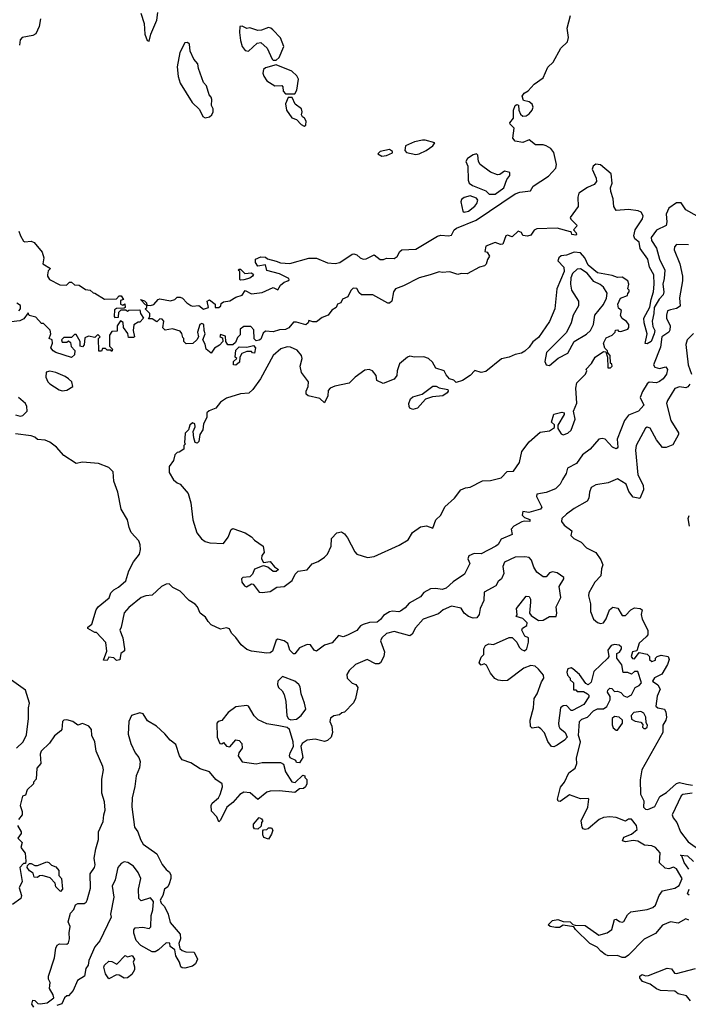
# Model space of a CAD drawing. Extents: x 2380107 to 2585170, y 384273 to 546161.
# Tile 302 of 331: x 2549551 to 2553861, y 471154 to 477499. Entities that reach past the tile are written whole.
import ezdxf

# ---------------------------------------------------------------- set-up
doc = ezdxf.new("R2010")
doc.units = 0

msp = doc.modelspace()

# ---------------------------------------------------------------- linework, layer by layer
at = {"layer": '0CON05XD'}
for points in [[(2550385, 477360), (2550396, 477405), (2550434.4, 477495), (2550441.2, 477545)], [(2549686, 477505), (2549676, 477455), (2549655, 477407.5), (2549635, 477396.2), (2549566.2, 477383.8), (2549555, 477370), (2549550, 477335)], [(2553705, 475830), (2553696.8, 475795), (2553702.1, 475745), (2553698.2, 475725), (2553672.1, 475697.9), (2553640.8, 475645), (2553638.9, 475605), (2553626.9, 475555), (2553631.4, 475521.4), (2553644, 475495), (2553641.4, 475475), (2553622, 475425), (2553595, 475408.8), (2553582, 475412), (2553596, 475475), (2553575.5, 475545), (2553573.8, 475575), (2553613.6, 475646.4), (2553620.4, 475695), (2553637.3, 475745), (2553640.4, 475795), (2553638.1, 475855), (2553610.9, 475905), (2553599.5, 475955), (2553551.2, 476025), (2553543.3, 476065), (2553516.7, 476086.7), (2553510, 476105), (2553518.9, 476145), (2553565.4, 476215), (2553569.6, 476235), (2553557.6, 476257.6), (2553537.9, 476267.9), (2553474.6, 476275.5), (2553395, 476270), (2553380, 476295), (2553376.2, 476345), (2553362, 476392), (2553360, 476415), (2553370, 476445), (2553364.4, 476505), (2553295, 476564), (2553265, 476567.5), (2553246.7, 476555), (2553240, 476535), (2553267.3, 476477.3), (2553268.8, 476455), (2553254.1, 476435.9), (2553211.7, 476418.3), (2553155, 476380), (2553148.8, 476355), (2553150, 476295), (2553100, 476225), (2553103.6, 476213.6), (2553142.5, 476175), (2553140, 476165), (2553120, 476145), (2553137.5, 476125), (2553140, 476115), (2553135, 476110), (2553110, 476115), (2553108.3, 476128.3), (2553101.7, 476131.7), (2553016.2, 476156.2), (2552885, 476152), (2552867.3, 476142.7), (2552845, 476111.2), (2552825, 476103.3), (2552795, 476107.5), (2552785, 476127.5), (2552763.6, 476136.4), (2552725, 476100), (2552695, 476110), (2552685, 476106.7), (2552665, 476052.5), (2552650.7, 476050.7), (2552615, 476063.3), (2552555, 476040), (2552550, 476005), (2552565, 476000), (2552580, 475975), (2552566.4, 475953.6), (2552557.7, 475922.3), (2552547.7, 475912.3), (2552515, 475904), (2552435, 475862), (2552396.4, 475863.6), (2552375, 475856.7), (2552323.6, 475873.6), (2552275, 475868.8), (2552255, 475873.8), (2552197.5, 475855), (2552126.7, 475835), (2552025, 475782.9), (2551973.3, 475765), (2551960, 475745), (2551950, 475685), (2551935, 475672.5), (2551925, 475672.5), (2551826.4, 475726.4), (2551755, 475726.7), (2551739.3, 475739.3), (2551725, 475766.7), (2551700.4, 475769.5), (2551685, 475752.5), (2551666.4, 475713.6), (2551631.7, 475698.3), (2551620, 475675), (2551600, 475665), (2551590, 475645), (2551563.6, 475626.4), (2551538.8, 475595), (2551500.3, 475579.7), (2551465, 475551.2), (2551440.7, 475550.7), (2551415, 475560), (2551410, 475545), (2551395, 475533.3), (2551335, 475550), (2551315, 475550), (2551285, 475513.3), (2551265, 475501.2), (2551225, 475500), (2551185, 475487.5), (2551135, 475492.5), (2551121.2, 475478.8), (2551105, 475440), (2551095, 475432.5), (2551075, 475430), (2551063, 475443), (2551059.3, 475499.3), (2551041.7, 475521.7), (2550995, 475522.5), (2550972.5, 475505), (2550971.7, 475468.3), (2550955, 475450), (2550942.5, 475417.5), (2550925, 475402.5), (2550893.3, 475403.3), (2550880, 475425), (2550878.3, 475458.3), (2550845, 475470), (2550840, 475455), (2550858.3, 475448.3), (2550860, 475425), (2550839.3, 475400.7), (2550807, 475383), (2550785, 475350), (2550752.5, 475375), (2550747, 475407), (2550732.5, 475435), (2550747.5, 475475), (2550740, 475495), (2550737.5, 475535), (2550725, 475540), (2550712.5, 475535), (2550697.5, 475485), (2550702.5, 475455), (2550692.5, 475435), (2550667, 475413), (2550625, 475410), (2550610, 475425), (2550610, 475445), (2550601.7, 475451.7), (2550597, 475477), (2550585, 475492.5), (2550535, 475506.7), (2550488.3, 475498.3), (2550473, 475513), (2550480, 475555), (2550468.3, 475568.3), (2550455, 475570), (2550435, 475552.5), (2550405, 475570), (2550381.7, 475571.7), (2550390, 475585), (2550390, 475605), (2550360, 475635), (2550370, 475645), (2550370, 475660), (2550361.7, 475661.7), (2550330, 475695), (2550355, 475687.5), (2550367.5, 475675), (2550370, 475660), (2550395, 475656.7), (2550415, 475662.5), (2550443.3, 475695), (2550455, 475700), (2550523.6, 475686.4), (2550550, 475695), (2550565, 475710), (2550585, 475710), (2550600, 475705), (2550627.5, 475675), (2550655, 475657.5), (2550665, 475652.5), (2550705, 475657.5), (2550735, 475633.3), (2550767.5, 475645), (2550760, 475685), (2550775, 475692.5), (2550810, 475665), (2550810, 475645), (2550835, 475643.8), (2550846.7, 475655), (2550850.7, 475669.3), (2550865, 475680), (2550905, 475686.7), (2550945, 475711.2), (2550985, 475722.5), (2551005, 475752.5), (2551045, 475731.2), (2551115, 475740), (2551185, 475772), (2551215, 475757.5), (2551232.3, 475787.7), (2551255, 475807.5), (2551280, 475815), (2551287, 475823), (2551285, 475830), (2551225, 475861.2), (2551143, 475883), (2551135, 475920), (2551085, 475910), (2551070, 475935), (2551070, 475955), (2551105, 475970), (2551135, 475967.5), (2551148.3, 475958.3), (2551205, 475942.5), (2551231.7, 475931.7), (2551291.7, 475928.3), (2551415, 475962), (2551465, 475962), (2551535, 475931.1), (2551585, 475928.6), (2551615.6, 475934.4), (2551693, 475987), (2551705, 475988.8), (2551725, 475983.8), (2551745, 475963.8), (2551765, 475955.8), (2551785, 475957.5), (2551835, 475983.3), (2551875, 475952.5), (2551895, 475952.5), (2551915, 475962.5), (2551965, 475960), (2551985, 475973.3), (2552001.2, 476005), (2552015, 476016), (2552105, 476019.2), (2552245, 476104.6), (2552265, 476110.4), (2552314.2, 476105.8), (2552335, 476110), (2552352.5, 476145), (2552365.8, 476155), (2552493.7, 476206.3), (2552745, 476376.7), (2552775, 476387.1), (2552842.5, 476395), (2552861.2, 476425), (2552959.2, 476490.8), (2553007.9, 476542.1), (2553011.8, 476565), (2552995, 476643.8), (2552975, 476668.1), (2552945, 476686.9), (2552925, 476692.9), (2552875, 476691.5), (2552835, 476724.2), (2552795, 476708.2), (2552743.8, 476715), (2552730, 476735), (2552739.2, 476799.2), (2552712.5, 476825), (2552710, 476835), (2552733.3, 476865), (2552733.3, 476915), (2552743.8, 476945), (2552755, 476952.5), (2552767, 476947), (2552767.5, 476915), (2552779.3, 476889.3), (2552795, 476876.7), (2552815, 476880), (2552835, 476892), (2552854, 476915), (2552861.2, 476935), (2552853.3, 476955), (2552835, 476970), (2552797.5, 476977.5), (2552790, 477005), (2552802.5, 477025), (2552829.4, 477040.6), (2552867.6, 477082.4), (2552925, 477123.8), (2552955, 477193.8), (2552988.8, 477225), (2553040, 477315), (2553081.4, 477355), (2553087.5, 477385), (2553080, 477445), (2553101.8, 477525)], [(2550330.9, 477540.9), (2550352.5, 477475), (2550356.7, 477405), (2550372.5, 477365), (2550385, 477360)], [(2551205, 477237.5), (2551222.5, 477255), (2551253.8, 477325), (2551232.3, 477382.3), (2551183, 477433), (2551170, 477445), (2551155, 477447.5), (2551109.3, 477430.7), (2551085, 477430), (2551035, 477446.7), (2551015, 477442.5), (2550985, 477457.5), (2550970, 477455), (2550967, 477417), (2550973.8, 477365), (2550984, 477325), (2551005, 477300), (2551025, 477296.7), (2551082.5, 477347.5), (2551105, 477351.2), (2551145.8, 477315.8), (2551177.5, 477245), (2551185, 477237.5), (2551205, 477237.5)], [(2550747, 476867), (2550775, 476872.5), (2550790, 476885), (2550797.5, 476905), (2550797.5, 476925), (2550786.7, 476945), (2550790, 476985), (2550785, 477000), (2550773.3, 477015), (2550755, 477072.5), (2550736.7, 477095), (2550703.8, 477185), (2550700, 477215), (2550673.3, 477245), (2550650, 477295), (2550645, 477340), (2550631.7, 477351.7), (2550615, 477350), (2550583, 477287), (2550566, 477196), (2550571.7, 477131.7), (2550585, 477090), (2550662.5, 476965), (2550710.7, 476920.7), (2550732.5, 476875), (2550747, 476867)], [(2551325, 477020), (2551336.7, 477045), (2551347.5, 477115), (2551336.4, 477136.4), (2551305, 477167.5), (2551205, 477207.5), (2551135, 477188.8), (2551121.7, 477178.3), (2551118.8, 477155), (2551124, 477135), (2551145, 477104), (2551195, 477073.3), (2551240, 477075), (2551246.7, 477065), (2551248.3, 477038.3), (2551265, 477020), (2551325, 477020)], [(2551385, 476813.3), (2551395, 476820), (2551396.7, 476845), (2551387.5, 476865), (2551373.3, 476873.3), (2551367.5, 476885), (2551372.5, 476905), (2551367.5, 476925), (2551326.7, 476955), (2551308.3, 476998.3), (2551281.7, 476998.3), (2551263.9, 476956.1), (2551270, 476915), (2551305, 476866), (2551336.2, 476856.2), (2551365, 476823.3), (2551385, 476813.3)], [(2552105, 476630.8), (2552125, 476634.3), (2552171.2, 476655), (2552213.3, 476685), (2552226.2, 476706.2), (2552165, 476723.3), (2552147, 476723), (2552095, 476712), (2552037.5, 476685), (2552032.5, 476655), (2552043.9, 476643.9), (2552105, 476630.8)], [(2551885, 476618.8), (2551915, 476623.8), (2551955, 476640), (2551955, 476650), (2551935, 476662.5), (2551875, 476650), (2551860, 476635), (2551885, 476618.8)], [(2552615, 476374.4), (2552671.1, 476415), (2552690.7, 476469.3), (2552710, 476495), (2552710, 476515), (2552675, 476522), (2552645, 476501.2), (2552631.2, 476498.8), (2552585, 476516.5), (2552519.2, 476565), (2552508, 476585), (2552503.3, 476625), (2552495, 476633.3), (2552475, 476628.8), (2552436.7, 476605), (2552426.7, 476585), (2552440, 476555), (2552441.4, 476465), (2552448, 476445), (2552469.3, 476429.3), (2552555, 476396), (2552577.5, 476375), (2552615, 476374.4)], [(2552415, 476258.8), (2552445, 476264.5), (2552485, 476296), (2552498.6, 476315), (2552503.8, 476335), (2552495, 476348.8), (2552454.1, 476364.1), (2552415, 476353.8), (2552399.6, 476340.5), (2552394, 476325), (2552406.7, 476265), (2552415, 476258.8)], [(2554010.1, 476180.1), (2553845, 476273.8), (2553815, 476317.8), (2553785, 476318.1), (2553735, 476284.4), (2553718.5, 476245), (2553723.3, 476195), (2553718.1, 476171.9), (2553655, 476142.2), (2553621.2, 476095), (2553624.5, 476075), (2553656.1, 476026.1), (2553674.7, 475954.7), (2553708.9, 475885), (2553705, 475830)], [(2549546.2, 476135), (2549556.1, 476106.1), (2549575, 476072.5), (2549585, 476067.5), (2549625, 476072.5), (2549645, 476062.5), (2549695, 476000), (2549707.5, 475965), (2549700, 475925), (2549750, 475895), (2549735, 475880), (2549730, 475855), (2549730, 475845), (2549744, 475824), (2549809.3, 475789.3), (2549851.7, 475788.3), (2549873, 475807), (2549885, 475807.5), (2549905, 475790), (2549935, 475787.5), (2549975, 475760), (2550005, 475756.7), (2550025, 475737.5), (2550036.1, 475736.1), (2550097, 475697), (2550175, 475700), (2550191.7, 475718.3), (2550205, 475720), (2550220, 475695), (2550201.7, 475688.3), (2550200, 475665), (2550215, 475660), (2550228.3, 475668.3), (2550230, 475645), (2550225, 475640), (2550175, 475637.5), (2550161.7, 475628.3), (2550160, 475585), (2550165, 475580), (2550188.3, 475581.7), (2550190, 475615), (2550205, 475630), (2550235, 475630), (2550245, 475620), (2550255, 475627.5), (2550325, 475630), (2550330, 475605), (2550350, 475575), (2550325, 475550), (2550315, 475550), (2550287.5, 475532.5), (2550282.5, 475495), (2550290, 475455), (2550285, 475450), (2550251.7, 475451.7), (2550247, 475477), (2550220, 475515), (2550217, 475547), (2550201.7, 475558.3), (2550180, 475525), (2550178.3, 475491.7), (2550145, 475490), (2550130, 475465), (2550130, 475395), (2550150, 475375), (2550145, 475360), (2550138.3, 475368.3), (2550115, 475370), (2550105, 475380), (2550085, 475380), (2550078.3, 475361.7), (2550061.7, 475361.7), (2550060, 475445), (2550070, 475455), (2550055, 475470), (2550035, 475450), (2549995, 475460), (2549971.7, 475448.3), (2549967.5, 475402.5), (2549955, 475390), (2549940, 475395), (2549940, 475425), (2549915, 475470), (2549905, 475470), (2549885, 475450), (2549835, 475450), (2549825, 475440), (2549820, 475435), (2549825, 475420), (2549855, 475420), (2549865, 475430), (2549878.3, 475418.3), (2549883, 475393), (2549907, 475367), (2549905, 475340), (2549885, 475322.5), (2549785, 475353.8), (2549767.5, 475365), (2549752.5, 475385), (2549762.5, 475415), (2549760, 475435), (2549740, 475445), (2549752.5, 475475), (2549747, 475497), (2549705, 475540), (2549691.7, 475541.7), (2549655, 475582.5), (2549611.7, 475591.7), (2549605, 475610), (2549578.3, 475571.7), (2549551.7, 475558.3), (2549495, 475551.2)], [(2553861.8, 476048.2), (2553785, 476050), (2553771.4, 476035), (2553770, 476015), (2553805.4, 475925), (2553823.3, 475845), (2553824.2, 475815.8), (2553804.3, 475705.7), (2553807.9, 475652.1), (2553785, 475638), (2553745, 475630), (2553726.7, 475623.3), (2553720, 475595), (2553721.2, 475575), (2553744.4, 475525), (2553741.7, 475498.3), (2553734.6, 475485.5), (2553691.2, 475455), (2553682.2, 475387.8), (2553637.1, 475275), (2553645, 475260), (2553675, 475250.8), (2553715, 475262.5), (2553725.8, 475245), (2553719.2, 475215), (2553698.6, 475185), (2553675, 475166.5), (2553655, 475159.5), (2553607.9, 475162.1), (2553595, 475151.2), (2553565, 475103.3), (2553550.8, 475065), (2553573.8, 475015), (2553540, 474975), (2553475, 474950), (2553449.4, 474915), (2553402.2, 474795), (2553405.8, 474745), (2553401.7, 474738.3), (2553395, 474733.8), (2553371.2, 474745), (2553325, 474796), (2553305, 474800.8), (2553283.8, 474795), (2553228.7, 474731.3), (2553178.8, 474695), (2553140.8, 474639.2), (2553082.3, 474607.7), (2553072.5, 474575), (2553050, 474535)], [(2551115, 473806.7), (2551165, 473813.3), (2551207.7, 473842.3), (2551255, 473846), (2551308, 473885), (2551326, 473925), (2551345, 473943.8), (2551405, 473952.5), (2551437, 473993), (2551475, 474006.2), (2551515.7, 474034.3), (2551534, 474055), (2551558, 474105), (2551560, 474155), (2551595, 474190.8), (2551625, 474199.2), (2551645, 474186), (2551665, 474158.8), (2551710.3, 474070.3), (2551725, 474054), (2551793.2, 474033.2), (2551835, 474040), (2551997.2, 474112.8), (2552054.2, 474145.8), (2552082, 474195), (2552135, 474230), (2552173.6, 474236.4), (2552215, 474222.5), (2552233.8, 474275), (2552265, 474306.7), (2552291.3, 474358.7), (2552354, 474415), (2552395, 474469.2), (2552425, 474482.9), (2552454.1, 474485.9), (2552535, 474526), (2552585, 474530), (2552653.9, 474546.1), (2552693.9, 474586.1), (2552735, 474590), (2552773.3, 474645), (2552786.7, 474715), (2552835, 474777.5), (2552905, 474840), (2552965, 474850), (2552998.3, 474871.7), (2552998.3, 474888.3), (2552980, 474905), (2552995, 474956.2), (2553045, 474970), (2553060, 474965), (2553060, 474955), (2553020, 474885), (2553020, 474865), (2553040.7, 474830.7), (2553055, 474823.3), (2553085, 474833.3), (2553105, 474852.5), (2553132.5, 474925), (2553120, 474975), (2553143, 475027), (2553136.7, 475125), (2553141.7, 475158.3), (2553197.5, 475215), (2553207.5, 475235), (2553203, 475247), (2553236.1, 475283.9), (2553261.2, 475325), (2553315, 475360), (2553328.3, 475358.3), (2553340, 475325), (2553342.5, 475255), (2553360, 475255), (2553370, 475265), (2553368.3, 475278.3), (2553360, 475285), (2553357.5, 475335), (2553341.7, 475351.7), (2553340, 475365), (2553321.7, 475381.7), (2553313.3, 475415), (2553332.3, 475447.7), (2553370, 475465), (2553390, 475485), (2553391.7, 475498.3), (2553405, 475500), (2553411.7, 475491.7), (2553425, 475490), (2553470, 475505), (2553477.5, 475515), (2553477.5, 475535), (2553463, 475553), (2553433.6, 475573.6), (2553423, 475593), (2553430, 475625), (2553410, 475640), (2553406.7, 475665), (2553423.8, 475705), (2553468.3, 475721.7), (2553470, 475735), (2553480, 475745), (2553480, 475755), (2553470, 475765), (2553477.5, 475795), (2553470, 475815), (2553435, 475840), (2553405, 475837.5), (2553370.3, 475850.3), (2553275, 475867.8), (2553215, 475917.5), (2553194.7, 475965), (2553165, 475995.4), (2553125, 476000.3), (2553075, 475981.8), (2553042.2, 475977.8), (2553026.9, 475965), (2553020, 475945), (2553058.9, 475905), (2553061.3, 475875), (2553013.6, 475765), (2553000, 475635), (2552965.5, 475554.5), (2552895, 475451.2), (2552858.3, 475421.7), (2552835, 475388), (2552806.8, 475363.2), (2552785, 475349.2), (2552745, 475341.9), (2552705, 475323.3), (2552657.6, 475312.4), (2552555, 475230.6), (2552525, 475225.8), (2552485, 475237.5), (2552454.1, 475205.9), (2552405, 475173.3), (2552365, 475160), (2552350, 475175), (2552322.5, 475185), (2552299.3, 475209.3), (2552287.5, 475235), (2552232.3, 475252.3), (2552212.3, 475292.3), (2552185.7, 475315.7), (2552155, 475326), (2552095, 475324.4), (2552065, 475330), (2552050, 475325), (2552000, 475280), (2551984, 475235), (2551981.2, 475205), (2551965, 475182), (2551893.6, 475153.6), (2551853.8, 475173.8), (2551848, 475205), (2551825, 475236.7), (2551804.1, 475244.1), (2551775, 475239.2), (2551713.3, 475195), (2551675, 475156), (2551583.2, 475136.8), (2551553.3, 475125), (2551540.4, 475109.5), (2551536.7, 475075), (2551515, 475030), (2551485, 475057.5), (2551410, 475075), (2551397.5, 475085), (2551396.7, 475105), (2551410, 475135), (2551412, 475165), (2551366.9, 475225), (2551358.1, 475265), (2551371.1, 475315), (2551367.8, 475335), (2551338.9, 475368.9), (2551297.4, 475387.4), (2551275, 475390.8), (2551235, 475377.1), (2551185, 475333.6), (2551103.6, 475185), (2551053.4, 475116.6), (2551027.9, 475092.1), (2550975, 475087.5), (2550885, 475058.9), (2550845, 475032.9), (2550815, 474996), (2550772.3, 474977.7), (2550757.5, 474965), (2550756.2, 474935), (2550736.7, 474895), (2550732.5, 474855), (2550712.5, 474825), (2550705, 474780), (2550695, 474770), (2550683, 474773), (2550673.3, 474805), (2550670, 474845), (2550682.5, 474875), (2550680, 474895), (2550665, 474900), (2550647.5, 474885), (2550640, 474855), (2550617.5, 474835), (2550612.5, 474772.5), (2550620, 474765), (2550610, 474755), (2550608.3, 474731.7), (2550578.3, 474711.7), (2550565, 474710), (2550550, 474695), (2550541.7, 474658.3), (2550515, 474620), (2550515, 474580), (2550542.7, 474532.7), (2550565, 474513.3), (2550586.4, 474506.4), (2550636.2, 474445), (2550653.8, 474385), (2550666, 474275), (2550691.9, 474191.9), (2550723, 474153), (2550747.5, 474135), (2550777.3, 474127.3), (2550865, 474123.8), (2550895.7, 474164.3), (2550915, 474212.5), (2550925, 474218.8), (2551005, 474191.2), (2551045, 474166.2), (2551064.4, 474144.4), (2551120, 474105), (2551127.5, 474065), (2551112.5, 474045), (2551110, 474025), (2551121.7, 474001.7), (2551165, 474007.5), (2551193.3, 473973.3), (2551220, 473955), (2551205, 473942.5), (2551185, 473942.5), (2551150.7, 473970.7), (2551125, 473980), (2551115, 473977.5), (2551065, 473957.5), (2551052.5, 473925), (2551035, 473907.5), (2550990, 473905), (2550980, 473895), (2550982.5, 473875), (2551000.7, 473850.7), (2551013.6, 473843.6), (2551045, 473862.5), (2551055, 473860), (2551095, 473810), (2551115, 473806.7)], [(2550975, 475820), (2550970, 475825), (2550970, 475875), (2550960, 475885), (2550965, 475890), (2550975, 475890), (2551003, 475863), (2551045, 475867.5), (2551057, 475857), (2551052.5, 475845), (2551035, 475833.3), (2550995, 475822.5), (2550975, 475820)], [(2552965, 475270), (2553022, 475318), (2553085, 475350), (2553126, 475425), (2553205, 475472.9), (2553230, 475495), (2553248.9, 475535), (2553257.3, 475595), (2553315, 475662.5), (2553333.8, 475705), (2553337.2, 475737.2), (2553314.4, 475775), (2553292.4, 475792.4), (2553251.1, 475811), (2553209.2, 475865), (2553165, 475892.9), (2553145, 475890), (2553115, 475862.2), (2553104.3, 475835.7), (2553100.4, 475795), (2553108.2, 475755), (2553153.1, 475685), (2553153.3, 475655), (2553117.9, 475595), (2553105, 475546.2), (2553076.3, 475483.7), (2552945.8, 475355), (2552936, 475295), (2552944.1, 475274.1), (2552965, 475270)], [(2549545, 475623.3), (2549556.7, 475635), (2549556.1, 475656.1), (2549531.7, 475671.7)], [(2553895, 475476), (2553854.3, 475435), (2553845.7, 475405), (2553860, 475275), (2553881.9, 475215)], [(2550945, 475272.5), (2550930, 475275), (2550930, 475295), (2550950, 475315), (2550940, 475325), (2550945, 475370), (2550965, 475390), (2551015, 475387.5), (2551058.3, 475398.3), (2551070, 475385), (2551065, 475350), (2551051.7, 475351.7), (2551045, 475360), (2551015, 475360), (2550983, 475347), (2550970, 475325), (2550968.3, 475291.7), (2550945, 475272.5)], [(2549825, 475106.7), (2549855, 475111.2), (2549892.5, 475135), (2549887.5, 475165), (2549866.2, 475185), (2549845, 475200), (2549785, 475224.3), (2549745, 475234), (2549722.3, 475227.7), (2549718.8, 475195), (2549732, 475165), (2549745, 475151.2), (2549805, 475113.8), (2549825, 475106.7)], [(2552085, 474986), (2552066.7, 474995), (2552061.2, 475005), (2552060, 475025), (2552070.8, 475055), (2552085, 475069.2), (2552144.3, 475085.7), (2552215, 475136.7), (2552235, 475137.5), (2552255, 475126.7), (2552310, 475115), (2552312.5, 475105), (2552306.7, 475095), (2552277.5, 475075), (2552212.3, 475067.7), (2552165.8, 475054.2), (2552115, 474994.2), (2552085, 474986)], [(2553870.3, 475149.7), (2553857.5, 475132.5), (2553845, 475127.1), (2553805, 475133.3), (2553775, 475121.1), (2553726, 475045), (2553720, 475025), (2553748.6, 474915), (2553797, 474837), (2553798, 474825), (2553762, 474758), (2553718.3, 474741.7), (2553695, 474741.2), (2553655, 474792), (2553615, 474866.2), (2553595, 474873.8), (2553585, 474866), (2553525.7, 474755), (2553520, 474725), (2553535.7, 474565.7), (2553569.7, 474499.7), (2553571.4, 474468.6), (2553547.5, 474412.5), (2553505, 474422.5), (2553478, 474458), (2553461.2, 474505), (2553405, 474540.8), (2553345, 474514.3), (2553265, 474501.9), (2553235.5, 474484.4), (2553223.3, 474455), (2553220.6, 474415), (2553209.2, 474395), (2553125, 474349.4), (2553075, 474312.5), (2553046, 474285), (2553043.8, 474265), (2553060.7, 474240.7), (2553110, 474205), (2553103.3, 474175), (2553123.3, 474155), (2553170.7, 474130.7), (2553204.5, 474094.5), (2553265.7, 474065.7), (2553297, 474017), (2553310, 473985), (2553300.7, 473959.3), (2553298, 473915), (2553258, 473875), (2553220, 473805), (2553217.5, 473785), (2553230, 473735), (2553231.2, 473685), (2553250, 473635), (2553275, 473613.3), (2553295, 473607.5), (2553315, 473612.5), (2553331.7, 473638.3), (2553352.5, 473695), (2553375, 473712.5), (2553406.4, 473706.4), (2553435, 473660), (2553455, 473660), (2553490, 473695), (2553515, 473707.5), (2553550, 473705), (2553562.5, 473695), (2553556.7, 473665), (2553562.5, 473635), (2553600, 473565), (2553600, 473535), (2553588.3, 473521.7), (2553545, 473480), (2553528.3, 473431.7), (2553500, 473425), (2553492.5, 473395), (2553501.7, 473381.7), (2553515, 473380), (2553545, 473420), (2553595, 473410), (2553610, 473395), (2553610, 473375), (2553625, 473362.5), (2553648.3, 473371.7), (2553650, 473385), (2553660, 473395), (2553685, 473402.5), (2553730, 473395), (2553737.5, 473375), (2553727, 473343), (2553689.3, 473280.7), (2553643.6, 473256.4), (2553630, 473235), (2553665, 473212.5), (2553680, 473185), (2553660.7, 473139.3), (2553652.5, 473075), (2553665, 473063.3), (2553706.4, 473056.4), (2553716.1, 473036.1), (2553720, 473005), (2553716, 472984), (2553697, 472953), (2553696.7, 472905), (2553561.1, 472665), (2553550.3, 472599.7), (2553551.7, 472508.3), (2553573.1, 472465), (2553571.5, 472425), (2553585, 472411.5), (2553600.3, 472409.7), (2553645, 472428.6), (2553677.5, 472492.5), (2553721.1, 472518.9), (2553785, 472575.7), (2553805, 472582), (2553848.8, 472571.2), (2553887.5, 472565)], [(2549525, 474953.3), (2549555, 474943.3), (2549571.7, 474948.3), (2549600, 474975), (2549596.7, 475005), (2549587.5, 475025), (2549543.3, 475065)], [(2553050, 474535), (2553033.8, 474505), (2553005, 474476.2), (2552945, 474451.2), (2552885, 474440), (2552882.5, 474425), (2552916.4, 474356.4), (2552907.5, 474345), (2552833, 474323), (2552795, 474330), (2552790, 474305), (2552805, 474290), (2552838.3, 474278.3), (2552840, 474265), (2552805, 474267.5), (2552787.5, 474262.5), (2552735.8, 474234.2), (2552720, 474215), (2552725, 474181.2), (2552655, 474150), (2552635, 474116.7), (2552620, 474105), (2552525, 474056.2), (2552480.7, 474059.3), (2552447, 474043), (2552440, 474025), (2552452.5, 473995), (2552418, 473925), (2552345, 473876.7), (2552300, 473835), (2552275, 473826), (2552234.1, 473834.1), (2552199.7, 473830.3), (2552155, 473806.7), (2552135, 473780), (2552061.2, 473738.8), (2552035, 473708.8), (2552005, 473687.5), (2551995, 473682.5), (2551955, 473686.2), (2551935, 473682), (2551895, 473658.8), (2551877.2, 473632.8), (2551855, 473616.9), (2551805, 473613.1), (2551765, 473600.6), (2551747.8, 473592.2), (2551725, 473563.3), (2551665, 473533.3), (2551635, 473522.5), (2551605, 473530), (2551565, 473482.5), (2551515, 473467.5), (2551465, 473430), (2551450, 473435), (2551425, 473470), (2551405, 473472.5), (2551355, 473451.2), (2551325, 473412.5), (2551315, 473412.5), (2551292.5, 473435), (2551279.3, 473479.3), (2551255, 473496.7), (2551215, 473506.7), (2551205, 473500), (2551180.8, 473429.2), (2551165, 473418), (2551145, 473416), (2551045, 473428.6), (2551015, 473440), (2550979.1, 473469.1), (2550945, 473518), (2550915.9, 473545.9), (2550903, 473573), (2550885, 473580), (2550845, 473570), (2550785, 473600), (2550765, 473620), (2550749.3, 473649.3), (2550713.3, 473675), (2550697.5, 473715), (2550683, 473733), (2550642.5, 473755), (2550585, 473816.2), (2550538.8, 473838.8), (2550515, 473862.5), (2550495, 473861.2), (2550465, 473846.2), (2550405, 473790), (2550365, 473786.2), (2550335, 473776.2), (2550255, 473710), (2550224.3, 473675.7), (2550206, 473585), (2550196.7, 473565), (2550216, 473515), (2550227.5, 473445), (2550227.5, 473432.5), (2550202.5, 473415), (2550197, 473373), (2550175, 473370), (2550157, 473387), (2550125, 473390), (2550115, 473370), (2550091.7, 473371.7), (2550111.7, 473428.3), (2550106.1, 473486.1), (2550045, 473550), (2550035, 473550), (2549990, 473575), (2549990, 473585), (2550017, 473603), (2550043.3, 473695), (2550056.7, 473715), (2550127.7, 473772.3), (2550137.5, 473805), (2550157.5, 473825), (2550188.3, 473841.7), (2550235, 473882.5), (2550255, 473946.7), (2550284.2, 474005), (2550322.5, 474055), (2550329.2, 474085), (2550328, 474115), (2550319.6, 474139.5), (2550270, 474195), (2550256.1, 474226.1), (2550245.9, 474275.9), (2550205.8, 474345), (2550182.5, 474455), (2550158, 474525), (2550153.8, 474585), (2550125, 474613.3), (2550059.3, 474639.3), (2549955, 474646.2), (2549915, 474638.8), (2549835, 474691.2), (2549788.8, 474745), (2549745, 474776.7), (2549715, 474788.8), (2549665, 474792.5), (2549648.3, 474808.3), (2549625, 474817.5), (2549525, 474830)], [(2553869.2, 474235), (2553860, 474285), (2553867, 474303)], [(2553454.3, 471455.7), (2553435, 471455.8), (2553405, 471467.1), (2553345, 471465.6), (2553325, 471474.3), (2553296, 471495), (2553272.3, 471522.3), (2553225, 471544.4), (2553133.3, 471635), (2553122.5, 471652.5), (2553055, 471663.3), (2553030.4, 471649.5), (2553005, 471648), (2552970, 471655), (2552957.5, 471665), (2552985, 471693.8), (2553020.7, 471700.7), (2553055, 471687.5), (2553100, 471685), (2553117.5, 471667.5), (2553132.5, 471662.5), (2553195, 471660.8), (2553285, 471598.8), (2553337.5, 471615), (2553368.8, 471635), (2553385, 471700), (2553395, 471702.5), (2553416.4, 471686.4), (2553435, 471683.3), (2553445, 471687.5), (2553469.3, 471730.7), (2553490.6, 471749.4), (2553595, 471763.8), (2553632.7, 471777.3), (2553648.6, 471791.4), (2553672.7, 471855), (2553695, 471884.3), (2553775, 471902.1), (2553800.9, 471919.1), (2553821.9, 471965), (2553785, 472027.5), (2553766.4, 472036.4), (2553735, 472026.5), (2553711.2, 472031.2), (2553676, 472065), (2553679.7, 472129.7), (2553650, 472165), (2553625, 472174.4), (2553578.6, 472178.6), (2553535, 472203.8), (2553505, 472210), (2553455, 472200), (2553437.5, 472207.5), (2553445, 472230), (2553495, 472250), (2553530.3, 472279.7), (2553526.2, 472305), (2553495, 472345.6), (2553475, 472345.8), (2553455, 472333.3), (2553395, 472357.1), (2553355, 472361.4), (2553315, 472357.5), (2553286.7, 472345), (2553216.2, 472285), (2553195, 472280), (2553182.5, 472285), (2553176.1, 472296.1), (2553170, 472335), (2553213.3, 472425), (2553220, 472475), (2553215, 472480), (2553165, 472477.5), (2553095, 472502.5), (2553035, 472460), (2553021.7, 472461.7), (2553017.5, 472475), (2553036.7, 472553.3), (2553062.5, 472585), (2553090, 472645), (2553132.5, 472675), (2553143.3, 472705), (2553139.3, 472740.7), (2553166.7, 472845), (2553152.5, 472885), (2553160, 472975), (2553175, 472990), (2553210, 473005), (2553250, 473045), (2553275, 473056.7), (2553315, 473057.5), (2553335, 473072.5), (2553356.7, 473115), (2553357, 473137), (2553340, 473165), (2553341.7, 473178.3), (2553355, 473190), (2553368.3, 473188.3), (2553385, 473170), (2553405, 473172.5), (2553425, 473162.5), (2553445, 473142.5), (2553466.4, 473133.6), (2553495, 473147.5), (2553517.5, 473195), (2553545, 473207.5), (2553560, 473225), (2553535, 473297.5), (2553515, 473297.5), (2553495, 473280), (2553471.7, 473291.7), (2553441.7, 473291.7), (2553431.7, 473341.7), (2553400, 473385), (2553400, 473415), (2553416.4, 473423.6), (2553430, 473445), (2553430, 473455), (2553415, 473467.5), (2553385, 473472.5), (2553363.6, 473466.4), (2553342.5, 473435), (2553347.5, 473395), (2553342.5, 473385), (2553251.7, 473298.3), (2553235, 473230), (2553215, 473212.5), (2553200.7, 473220.7), (2553159.3, 473279.3), (2553116.4, 473316.4), (2553105, 473322.5), (2553083.6, 473316.4), (2553077.5, 473295), (2553082.5, 473275), (2553100, 473255), (2553100, 473245), (2553120, 473225), (2553120, 473180), (2553135, 473180), (2553145, 473170), (2553185, 473170), (2553210, 473155), (2553220, 473145), (2553220, 473135), (2553187.5, 473085), (2553115, 473047.5), (2553105, 473047.5), (2553075, 473080), (2553055, 473077.5), (2553037.5, 473065), (2553023.3, 472965), (2553027, 472947), (2553033.6, 472933.6), (2553067.5, 472905), (2553080, 472875), (2553062.5, 472855), (2553015, 472823.3), (2552995, 472813.3), (2552980, 472815), (2552955, 472847.5), (2552933.6, 472903.6), (2552909.3, 472929.3), (2552895, 472940), (2552855, 472932.5), (2552843.3, 472943.3), (2552842, 472985), (2552862.5, 473065), (2552866.2, 473125), (2552886, 473155), (2552915, 473232.5), (2552930, 473255), (2552926.7, 473275), (2552895, 473313.3), (2552873.6, 473333.6), (2552845, 473336.7), (2552801.2, 473318.8), (2552695, 473240), (2552665, 473237.5), (2552635, 473242.5), (2552613.6, 473253.6), (2552585, 473287.5), (2552559.3, 473339.3), (2552545, 473347.5), (2552525, 473340), (2552513.3, 473353.3), (2552525, 473390), (2552541.7, 473408.3), (2552543.3, 473445), (2552553.6, 473466.4), (2552575, 473477.5), (2552605, 473473.3), (2552705, 473516.7), (2552726.4, 473516.4), (2552756.4, 473486.4), (2552770, 473455), (2552785, 473440), (2552805, 473432.5), (2552820, 473445), (2552831.7, 473488.3), (2552830, 473515), (2552807, 473527), (2552786.7, 473565), (2552792.3, 473577.7), (2552820, 473595), (2552821.7, 473611.7), (2552795, 473640), (2552751.7, 473651.7), (2552757.5, 473662.5), (2552752.5, 473705), (2552815, 473783.3), (2552835, 473782.5), (2552843.3, 473765), (2552842.5, 473745), (2552836.7, 473675), (2552848.3, 473658.3), (2552895, 473627.5), (2552925, 473630), (2552965, 473653.3), (2553008.3, 473651.7), (2553013.3, 473675), (2553010, 473715), (2553040, 473775), (2553028.8, 473845), (2553057.5, 473895), (2553057.5, 473905), (2553015, 473934), (2552985, 473940), (2552965, 473933.3), (2552945, 473907.5), (2552925, 473908.8), (2552885, 473937.5), (2552865, 473970), (2552850, 474015), (2552835, 474032.5), (2552807.5, 474037.5), (2552745, 474034.3), (2552675, 474002), (2552665.8, 473975.8), (2552670.7, 473929.3), (2552657.5, 473895), (2552635, 473877.5), (2552619.3, 473850.7), (2552545, 473810), (2552542.5, 473755), (2552520, 473705), (2552513.3, 473665), (2552497.5, 473645), (2552475, 473641.2), (2552445, 473652), (2552416.2, 473675), (2552396.6, 473706.6), (2552335, 473718.9), (2552281.2, 473695), (2552250, 473670), (2552151.2, 473635), (2552101.3, 473578.7), (2552080.4, 473539.5), (2552065, 473528.8), (2551965, 473555.5), (2551915, 473542.9), (2551884.5, 473515.5), (2551875.7, 473495), (2551903.1, 473425), (2551898.6, 473395), (2551875.7, 473354.3), (2551865, 473348), (2551845, 473348), (2551790, 473375), (2551715, 473344), (2551673.8, 473305), (2551660.7, 473279.3), (2551662.5, 473255), (2551695, 473223.3), (2551717.5, 473215), (2551730, 473195), (2551716.1, 473123.9), (2551703.6, 473096.4), (2551645, 473036.7), (2551627.5, 473032.5), (2551611.7, 473018.3), (2551575, 473013.3), (2551555, 472997.5), (2551550, 472975), (2551563.3, 472945), (2551568, 472905), (2551558, 472875), (2551535, 472853.3), (2551515, 472846.2), (2551455, 472862.9), (2551405, 472855.8), (2551371.2, 472835), (2551364, 472815), (2551376.7, 472745), (2551355, 472710), (2551335, 472712.5), (2551330, 472725), (2551295, 472742.5), (2551290, 472755), (2551293.8, 472775), (2551316.2, 472815), (2551313.8, 472845), (2551290, 472925), (2551275, 472937.5), (2551221.2, 472948.8), (2551145, 472960.5), (2551087.5, 472987.5), (2551062.1, 473012.1), (2551025, 473073.8), (2551015, 473080), (2550945, 473071.4), (2550893.8, 473035), (2550855, 472982.5), (2550830, 472975), (2550822.5, 472965), (2550823.3, 472875), (2550840, 472835), (2550855, 472832.5), (2550865, 472840), (2550885, 472817.5), (2550905, 472812.5), (2550945, 472858.8), (2550965, 472853.8), (2550983.8, 472835), (2550984.2, 472805), (2550963.3, 472775), (2550960, 472755), (2550986, 472716), (2551075, 472702.5), (2551115, 472711.4), (2551232.3, 472712.3), (2551251.2, 472701.2), (2551265, 472652.5), (2551305, 472587.5), (2551326.7, 472583.3), (2551375, 472630), (2551390, 472625), (2551390, 472615), (2551401.7, 472601.7), (2551402.5, 472575), (2551393.3, 472555), (2551380, 472545), (2551355, 472542.5), (2551325, 472518.8), (2551225, 472528.8), (2551165, 472528), (2551145, 472521.2), (2551085, 472472.5), (2551036.8, 472516.8), (2550995, 472520.8), (2550970, 472505), (2550923.8, 472455), (2550886, 472425), (2550845, 472340), (2550835, 472330), (2550820.7, 472360.7), (2550788.3, 472398.3), (2550786.1, 472433.9), (2550791.2, 472448.8), (2550832.5, 472485), (2550843.3, 472505), (2550858, 472555), (2550856.2, 472575), (2550815, 472603.3), (2550775, 472652), (2550715, 472672), (2550655, 472709.2), (2550599.2, 472729.2), (2550581.2, 472755), (2550557.6, 472827.6), (2550521.2, 472855), (2550487, 472897), (2550433.3, 472945), (2550375, 472981.2), (2550346.7, 473025), (2550325, 473031.2), (2550272.5, 473015), (2550254, 472975), (2550250.8, 472895), (2550267.5, 472835), (2550296.2, 472775), (2550318.8, 472745), (2550327.3, 472717.3), (2550322.3, 472677.7), (2550302, 472625), (2550292.2, 472557.8), (2550276.9, 472485), (2550274.6, 472425.5), (2550290, 472295), (2550312.5, 472265), (2550328.8, 472215), (2550346.2, 472185), (2550435, 472122.5), (2550470, 472055), (2550495, 472021.2), (2550517.5, 472005), (2550526.1, 471986.1), (2550526.1, 471963.9), (2550515, 471930), (2550505, 471910), (2550483.9, 471896.1), (2550473.3, 471855), (2550457.5, 471825), (2550462.5, 471805), (2550484.1, 471784.1), (2550508.8, 471735), (2550520.3, 471680.3), (2550585.9, 471605.9), (2550586.7, 471575), (2550576.7, 471545), (2550583, 471513), (2550599.3, 471499.3), (2550621.7, 471491.7), (2550675, 471490), (2550697.5, 471445), (2550683.3, 471415), (2550665, 471398.8), (2550615, 471386.2), (2550598.3, 471388.3), (2550590, 471395), (2550581.2, 471425), (2550556.7, 471465), (2550550, 471505), (2550520, 471525), (2550518.3, 471548.3), (2550495, 471550), (2550445.8, 471504.2), (2550425, 471492.5), (2550405, 471490.8), (2550331.7, 471531.7), (2550302.5, 471565), (2550287.5, 471612.5), (2550287, 471633), (2550295, 471646.7), (2550345, 471650), (2550385, 471642.5), (2550396.2, 471653.8), (2550397.5, 471725), (2550408.3, 471761.7), (2550412.5, 471815), (2550395, 471840), (2550335, 471820), (2550320, 471835), (2550317.5, 471895), (2550331.2, 471965), (2550315, 472003.3), (2550285, 472043.3), (2550248.3, 472068.3), (2550225, 472072.5), (2550205, 472060), (2550184, 472035), (2550166, 471955), (2550146.2, 471915), (2550158, 471845), (2550136.7, 471735), (2550140, 471715), (2550068.3, 471561.7), (2550036.1, 471523.9), (2549997.5, 471435), (2549992.5, 471405), (2549977.5, 471385), (2549968.8, 471335), (2549922.7, 471307.3), (2549895, 471242.5), (2549865, 471207.5), (2549855, 471207.5), (2549840, 471195), (2549823, 471157), (2549790, 471145)], [(2549530, 472805), (2549574.1, 472845.9), (2549595, 472890), (2549608.8, 472995), (2549606.7, 473065), (2549613.3, 473095), (2549588.8, 473178.8), (2549483.9, 473253.9)], [(2551297.7, 472987.7), (2551335, 472990.8), (2551365.8, 473015), (2551395.5, 473055), (2551387.7, 473095), (2551365.4, 473155), (2551359.3, 473199.3), (2551350.8, 473215), (2551323.8, 473235), (2551245, 473266.7), (2551214.5, 473235.5), (2551212.5, 473215), (2551220, 473195), (2551243.7, 473173.7), (2551255, 473150), (2551266.2, 473105), (2551272.9, 473012.9), (2551284.1, 472994.1), (2551297.7, 472987.7)], [(2553585, 472930), (2553595, 472940), (2553597, 472953), (2553588.3, 472968.3), (2553586.7, 473005), (2553575, 473030), (2553555, 473040), (2553510, 473035), (2553492.5, 473015), (2553495, 472990), (2553518.3, 472978.3), (2553555, 472972.5), (2553567, 472957), (2553565, 472940), (2553575, 472930), (2553585, 472930)], [(2549683, 471157), (2549727, 471163), (2549770, 471195), (2549766.2, 471215), (2549743.3, 471255), (2549747, 471293), (2549736.7, 471315), (2549736.7, 471335), (2549776.4, 471453.6), (2549783.3, 471515), (2549792.5, 471535), (2549807, 471543), (2549855, 471540), (2549865, 471550), (2549872.5, 471575), (2549870, 471615), (2549876.7, 471655), (2549863.3, 471685), (2549878.3, 471741.7), (2549900, 471765), (2549910, 471795), (2549925, 471802.5), (2549966.4, 471803.6), (2549979.3, 471810.7), (2549986.4, 471823.6), (2550007.7, 471902.3), (2550006.2, 471995), (2550033.8, 472035), (2550037.3, 472052.7), (2550031.2, 472095), (2550041.2, 472155), (2550060, 472215), (2550058, 472265), (2550088.3, 472331.7), (2550092.5, 472375), (2550102.5, 472405), (2550098.1, 472458.1), (2550080, 472515), (2550080.5, 472605), (2550090.8, 472665), (2550087.5, 472685), (2550044, 472785), (2550035.7, 472845), (2550016.2, 472885), (2550013.3, 472925), (2549995.8, 472945.8), (2549977.5, 472955), (2549955, 472962.5), (2549925, 472953.3), (2549892.5, 472975), (2549855, 472986.2), (2549836.4, 472983.6), (2549827.5, 472975), (2549823.3, 472925), (2549816.7, 472915), (2549775, 472883.3), (2549743.9, 472836.1), (2549690, 472785), (2549683.3, 472765), (2549687.5, 472705), (2549662.5, 472675), (2549657.5, 472605), (2549640, 472585), (2549640, 472575), (2549600, 472535), (2549588.3, 472501.7), (2549570, 472495), (2549553.3, 472435), (2549566.7, 472395), (2549566.7, 472375), (2549543.3, 472345)], [(2553405, 472920), (2553437.5, 472965), (2553436.7, 472985), (2553415, 473003.3), (2553385, 473007.5), (2553370, 472995), (2553370, 472955), (2553377.5, 472935), (2553395, 472920), (2553405, 472920)], [(2553885, 472513.8), (2553826.1, 472506.1), (2553815, 472496.2), (2553756, 472375), (2553762.9, 472355), (2553786.7, 472325), (2553811.4, 472265), (2553859.8, 472199.8), (2553942.5, 472142.5)], [(2551085, 472282.5), (2551064.1, 472284.1), (2551057.5, 472295), (2551057.5, 472315), (2551095, 472357.5), (2551109.3, 472349.3), (2551117.5, 472335), (2551110, 472325), (2551108.3, 472301.7), (2551085, 472282.5)], [(2549537.5, 472305), (2549560, 472265), (2549560, 472255), (2549540, 472225), (2549567, 472197), (2549557.5, 472165), (2549587, 472127), (2549590, 472075), (2549588.3, 472061.7), (2549575, 472060), (2549552.5, 472035), (2549567.5, 471945), (2549546.7, 471905), (2549562.5, 471855), (2549557.5, 471835), (2549505, 471797.5)], [(2551155, 472217.5), (2551125, 472227.5), (2551117.5, 472245), (2551118.3, 472271.7), (2551121.7, 472278.3), (2551145, 472280), (2551155, 472290), (2551175, 472290), (2551182.5, 472275), (2551175, 472250), (2551155, 472217.5)], [(2553863.8, 472025), (2553835, 472066.7), (2553820, 472110), (2553810, 472115), (2553855, 472110), (2553895, 472074.4)], [(2549815, 471880), (2549785, 471910), (2549780, 471935), (2549748.3, 471968.3), (2549695, 471983.3), (2549678.3, 471981.7), (2549665, 471970), (2549645, 471972.5), (2549638.3, 471998.3), (2549613.6, 472013.6), (2549600, 472035), (2549601.7, 472048.3), (2549615, 472060), (2549625, 472060), (2549648.3, 472048.3), (2549665, 472047.5), (2549725, 472072.5), (2549738.3, 472068.3), (2549755, 472050), (2549785, 472040), (2549802.5, 472015), (2549803, 471983), (2549820, 471965), (2549827.5, 471895), (2549815, 471880)], [(2553867.1, 471857.1), (2553855.5, 471865), (2553866.1, 471895)], [(2553865, 471696.2), (2553845, 471703.8), (2553795, 471676.7), (2553745, 471685.8), (2553695, 471663.1), (2553649.5, 471610.5), (2553576.3, 471573.7), (2553475, 471469.2), (2553454.3, 471455.7)], [(2550125, 471317.5), (2550105, 471350), (2550093.9, 471393.9), (2550096.7, 471405), (2550125, 471431.2), (2550145, 471428.8), (2550177, 471413), (2550231.7, 471468.3), (2550245, 471460), (2550277, 471467), (2550290, 471445), (2550282.5, 471425), (2550291.2, 471395), (2550290, 471375), (2550273.3, 471345), (2550245, 471323.8), (2550225, 471322.5), (2550191.7, 471341.7), (2550175, 471343.8), (2550125, 471317.5)], [(2553875.7, 471175), (2553848.3, 471208.3), (2553795, 471221.2), (2553775, 471238.1), (2553682.5, 471242.5), (2553655, 471253.3), (2553615, 471283.3), (2553565, 471300), (2553547.5, 471325), (2553547.5, 471335), (2553563.6, 471346.4), (2553585, 471336.7), (2553605, 471338.8), (2553725, 471385.7), (2553752.3, 471382.3), (2553772.5, 471355), (2553785, 471351.2), (2553907.5, 471385)], [(2549642.5, 471135), (2549630, 471155), (2549635, 471180), (2549648.3, 471178.3), (2549668.3, 471158.3), (2549683, 471157)]]:
    msp.add_lwpolyline(points, dxfattribs=at)

doc.saveas('drawing.dxf')
